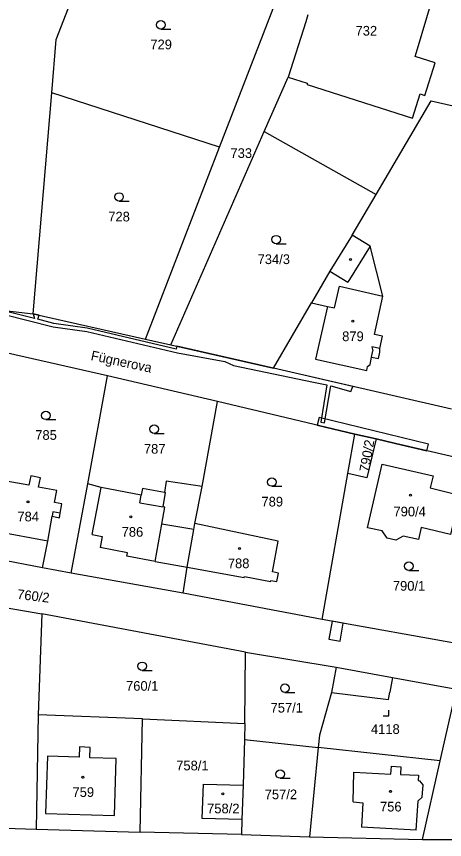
# Model space of a CAD drawing. Extents: x -869103 to -863415, y -1015889 to -1012477.
# Drawn here: x -866580 to -866504.7, y -1013306.6 to -1013161.9 of the extents above; entities that cross this region are included whole.
import ezdxf

# ---------------------------------------------------------------- set-up
doc = ezdxf.new("R2010")
doc.units = 0
for name, color, linetype in [('Hranice parcel', 7, 'Continuous'), ('Parcelní čísla', 7, 'Continuous'), ('Pop  PČ popisy', 7, 'Continuous'), ('Vnitřní kresba', 7, 'Continuous'), ('Věcná břemena k části', 7, 'Continuous'), ('Značky budov', 7, 'Continuous'), ('Značky kultur', 7, 'Continuous')]:
    doc.layers.add(name, color=color, linetype=linetype)

msp = doc.modelspace()

# ---------------------------------------------------------------- linework, layer by layer
at = {"layer": 'Hranice parcel'}
for p, q in [((-866544.26, -1013184.87), (-866534.45, -1013159.47)), ((-866536.42, -1013182.14), (-866532.22, -1013172.56)), ((-866577.02, -1013214.18), (-866573.76, -1013175.36)), ((-866544.26, -1013184.87), (-866573.76, -1013175.36)), ((-866552.86, -1013219.65), (-866536.42, -1013182.14)), ((-866536.42, -1013182.14), (-866516.78, -1013193.21)), ((-866557.31, -1013218.64), (-866544.26, -1013184.87)), ((-866520.97, -1013200.35), (-866516.78, -1013193.21)), ((-866534.78, -1013223.75), (-866528.11, -1013212.25)), ((-866577.02, -1013214.18), (-866557.31, -1013218.64)), ((-866557.31, -1013218.64), (-866552.86, -1013219.65)), ((-866552.86, -1013219.65), (-866534.78, -1013223.75)), ((-866563.94, -1013225.08), (-866581.53, -1013221.09)), ((-866503.53, -1013230.99), (-866534.78, -1013223.75)), ((-866567.45, -1013244.07), (-866563.94, -1013225.08)), ((-866544.64, -1013229.63), (-866563.94, -1013225.08)), ((-866547.31, -1013244.55), (-866544.64, -1013229.63)), ((-866520.5, -1013235.33), (-866544.64, -1013229.63)), ((-866521.71, -1013242.25), (-866520.5, -1013235.33)), ((-866516.78, -1013236.2), (-866520.5, -1013235.33)), ((-866526.22, -1013267.94), (-866521.71, -1013242.25)), ((-866570.35, -1013259.77), (-866567.45, -1013244.07)), ((-866548.61, -1013251.09), (-866547.31, -1013244.55)), ((-866533.96, -1013254.17), (-866548.61, -1013251.09)), ((-866575.37, -1013258.83), (-866588.17, -1013256.43)), ((-866570.35, -1013259.77), (-866575.37, -1013258.83)), ((-866550.67, -1013263.34), (-866549.94, -1013258.75)), ((-866550.67, -1013263.34), (-866570.35, -1013259.77)), ((-866597.51, -1013263.2), (-866575.53, -1013266.94)), ((-866526.22, -1013267.94), (-866550.67, -1013263.34)), ((-866575.53, -1013266.94), (-866576.14, -1013284.68)), ((-866539.72, -1013273.68), (-866575.53, -1013266.94)), ((-866500.41, -1013272.57), (-866526.22, -1013267.94)), ((-866539.81, -1013286.23), (-866539.72, -1013273.68)), ((-866539.72, -1013273.68), (-866523.76, -1013276.31)), ((-866505.48, -1013292.82), (-866502.62, -1013280.2)), ((-866576.14, -1013284.68), (-866576.51, -1013304.83)), ((-866557.82, -1013285.42), (-866576.14, -1013284.68)), ((-866558.21, -1013305.33), (-866557.82, -1013285.42)), ((-866557.82, -1013285.42), (-866539.81, -1013286.23)), ((-866539.81, -1013286.23), (-866539.9, -1013289.04)), ((-866539.9, -1013289.04), (-866540.15, -1013297.09)), ((-866539.9, -1013289.04), (-866526.93, -1013290.47)), ((-866526.93, -1013290.47), (-866528.45, -1013306.16)), ((-866505.48, -1013292.82), (-866526.93, -1013290.47)), ((-866508.62, -1013306.63), (-866505.48, -1013292.82)), ((-866540.15, -1013297.09), (-866540.35, -1013303.12)), ((-866540.35, -1013303.12), (-866540.43, -1013305.77)), ((-866582.08, -1013304.63), (-866576.51, -1013304.83)), ((-866576.51, -1013304.83), (-866558.21, -1013305.33)), ((-866540.43, -1013305.77), (-866558.21, -1013305.33)), ((-866540.43, -1013305.77), (-866528.45, -1013306.16)), ((-866528.45, -1013306.16), (-866508.62, -1013306.63)), ((-866508.62, -1013306.63), (-866500.27, -1013306.59))]:
    msp.add_line(p, q, dxfattribs=at)
for points in [[(-866573.76, -1013175.36), (-866572.97, -1013165.98), (-866564.41, -1013143.95)], [(-866532.22, -1013172.56), (-866528.86, -1013173.63), (-866528.89, -1013173.85), (-866510.38, -1013179.82), (-866509.04, -1013175.53), (-866508.21, -1013175.79), (-866506.4, -1013170.07), (-866509.88, -1013168.97), (-866509.48, -1013167.61), (-866505.39, -1013153.76), (-866523.51, -1013148.18)], [(-866528.75, -1013161.61), (-866529.14, -1013162.85), (-866532.22, -1013172.56)], [(-866516.78, -1013193.21), (-866507.11, -1013176.74), (-866479.23, -1013183.09)], [(-866520.97, -1013200.35), (-866524.88, -1013206.69), (-866528.11, -1013212.25)], [(-866528.11, -1013212.25), (-866525.28, -1013212.89), (-866527.39, -1013222.18), (-866518.41, -1013224.19), (-866518.26, -1013223.48), (-866517.82, -1013223.11), (-866517.55, -1013221.8), (-866516.35, -1013222.05), (-866516.12, -1013220.92), (-866516.09, -1013220.3), (-866515.62, -1013218.12), (-866517.04, -1013217.82), (-866515.6, -1013211.1), (-866517.83, -1013202.29), (-866520.97, -1013200.35)], [(-866596.39, -1013211.16), (-866593.12, -1013212.35), (-866577.02, -1013214.18)], [(-866516.78, -1013236.2), (-866518.38, -1013243.05), (-866521.71, -1013242.25)], [(-866493.39, -1013241.65), (-866513.36, -1013237), (-866516.78, -1013236.2)], [(-866514.83, -1013253.65), (-866515.69, -1013252.34), (-866518.29, -1013251.8), (-866515.69, -1013240.65), (-866506.75, -1013242.69), (-866507.25, -1013244.82), (-866502.11, -1013246.06), (-866503.67, -1013252.98), (-866508.87, -1013251.74), (-866509.34, -1013253.88), (-866512.03, -1013253.3), (-866513.28, -1013253.99), (-866514.83, -1013253.65)], [(-866575.37, -1013258.83), (-866574.48, -1013254.19), (-866573.68, -1013249.77), (-866572.43, -1013250.05), (-866572.27, -1013249.26), (-866572, -1013247.62), (-866573.26, -1013247.39), (-866572.87, -1013245.24), (-866576.07, -1013244.66), (-866575.75, -1013243.01), (-866577.45, -1013242.68), (-866577.78, -1013244.34), (-866581.8, -1013243.61), (-866585.65, -1013243.03)], [(-866547.31, -1013244.55), (-866553.66, -1013243.62), (-866553.95, -1013245.59), (-866557.79, -1013244.92), (-866558.03, -1013246.09), (-866565.1, -1013244.75), (-866567.45, -1013244.07)], [(-866549.94, -1013258.75), (-866548.79, -1013252.14), (-866548.61, -1013251.09)], [(-866535.3, -1013261.28), (-866535.26, -1013261.09), (-866534.24, -1013261.28), (-866533.93, -1013259.77), (-866534.98, -1013259.57), (-866533.96, -1013254.17)], [(-866549.94, -1013258.75), (-866539.95, -1013260.56), (-866539.92, -1013260.41), (-866535.3, -1013261.28)], [(-866523.76, -1013276.31), (-866524.61, -1013280.76), (-866526.71, -1013288.25), (-866526.93, -1013290.47)], [(-866523.76, -1013276.31), (-866513.88, -1013278.13), (-866502.62, -1013280.2)], [(-866540.35, -1013303.12), (-866547.31, -1013302.93), (-866547.1, -1013296.87), (-866540.15, -1013297.09)]]:
    msp.add_lwpolyline(points, dxfattribs=at)
at = {"layer": 'Vnitřní kresba'}
for p, q in [((-866517.83, -1013202.29), (-866521.74, -1013208.64)), ((-866524.88, -1013206.69), (-866521.74, -1013208.64)), ((-866524.08, -1013213.16), (-866523.21, -1013209.31)), ((-866523.21, -1013209.31), (-866515.6, -1013211.1)), ((-866525.28, -1013212.89), (-866524.08, -1013213.16)), ((-866516.09, -1013220.3), (-866517.51, -1013220)), ((-866517.51, -1013220), (-866517.32, -1013220.68)), ((-866517.55, -1013221.8), (-866517.32, -1013220.68)), ((-866566.66, -1013252.99), (-866565.1, -1013244.75)), ((-866558.3, -1013247.43), (-866558.03, -1013246.09)), ((-866554.21, -1013248.15), (-866553.75, -1013245.62)), ((-866553.95, -1013245.59), (-866553.75, -1013245.62)), ((-866558.3, -1013247.43), (-866554.21, -1013248.15)), ((-866573.55, -1013249.03), (-866573.68, -1013249.77)), ((-866572.27, -1013249.26), (-866573.55, -1013249.03)), ((-866554.41, -1013251.16), (-866553.87, -1013248.21)), ((-866553.87, -1013248.21), (-866554.21, -1013248.15)), ((-866555.61, -1013257.74), (-866554.41, -1013251.16)), ((-866548.79, -1013252.14), (-866554.41, -1013251.16)), ((-866574.48, -1013254.19), (-866583.46, -1013252.5)), ((-866566.66, -1013252.99), (-866564.89, -1013253.32)), ((-866564.89, -1013253.32), (-866565.24, -1013255.28)), ((-866560.44, -1013256.22), (-866565.24, -1013255.28)), ((-866560.55, -1013256.81), (-866560.44, -1013256.22)), ((-866555.61, -1013257.74), (-866560.55, -1013256.81)), ((-866555.61, -1013257.74), (-866549.94, -1013258.75)), ((-866513.88, -1013278.13), (-866514.35, -1013280.7)), ((-866524.61, -1013280.76), (-866514.59, -1013282)), ((-866514.59, -1013282), (-866514.35, -1013280.7)), ((-866568.9, -1013290.32), (-866568.97, -1013292.17)), ((-866567, -1013290.43), (-866568.9, -1013290.32)), ((-866567.05, -1013292.24), (-866567, -1013290.43)), ((-866574.54, -1013291.96), (-866574.88, -1013302.04)), ((-866568.97, -1013292.17), (-866574.54, -1013291.96)), ((-866562.47, -1013292.4), (-866567.05, -1013292.24)), ((-866562.74, -1013302.39), (-866562.47, -1013292.4)), ((-866514.16, -1013295.11), (-866514.09, -1013293.73)), ((-866514.09, -1013293.73), (-866512.42, -1013293.82)), ((-866512.42, -1013293.82), (-866512.49, -1013295.19)), ((-866520.81, -1013299.99), (-866520.7, -1013294.8)), ((-866520.7, -1013294.8), (-866514.16, -1013295.11)), ((-866512.49, -1013295.19), (-866509.31, -1013295.34)), ((-866509.31, -1013295.34), (-866509.35, -1013296.26)), ((-866509.35, -1013296.26), (-866509.11, -1013296.29)), ((-866508.51, -1013296.99), (-866509.11, -1013296.29)), ((-866508.66, -1013299.18), (-866508.51, -1013296.99)), ((-866520.81, -1013299.99), (-866519.08, -1013300.15)), ((-866519.08, -1013300.15), (-866519.33, -1013304.44)), ((-866509.74, -1013305.01), (-866509.36, -1013299.84)), ((-866509.36, -1013299.84), (-866508.66, -1013299.18)), ((-866574.88, -1013302.04), (-866562.74, -1013302.39)), ((-866509.74, -1013305.01), (-866519.33, -1013304.44))]:
    msp.add_line(p, q, dxfattribs=at)
at = {"layer": 'Věcná břemena k části'}
msp.add_lwpolyline([(-866582.29, -1013214.26), (-866573.54, -1013216.47), (-866567.62, -1013217.3), (-866551.64, -1013221.08), (-866543.37, -1013222.59), (-866541.85, -1013223.27), (-866527.78, -1013226.24), (-866525.4, -1013226.69), (-866526.45, -1013233.25), (-866525.86, -1013233.34), (-866524.73, -1013226.84), (-866521.21, -1013227.87), (-866520.87, -1013226.97), (-866534.78, -1013223.75), (-866551.79, -1013219.89), (-866551.9, -1013220.4), (-866567.52, -1013216.7), (-866573.42, -1013215.89), (-866576.21, -1013215.15), (-866575.97, -1013214.42), (-866577.02, -1013214.18), (-866576.79, -1013215), (-866582.63, -1013213.54)], dxfattribs=at)
for points in [[(-866527.1, -1013233.77), (-866520.5, -1013235.33), (-866516.78, -1013236.2), (-866513.36, -1013237), (-866507.84, -1013238.29), (-866507.54, -1013237.1), (-866526.77, -1013232.42)], [(-866522.54, -1013268.6), (-866524.5, -1013268.25), (-866525.06, -1013271.4), (-866523.09, -1013271.75)]]:
    msp.add_lwpolyline(points, close=True, dxfattribs=at)
at = {"layer": 'Značky budov'}
for centre in [(-866521.25, -1013204.63), (-866520.87, -1013215.5), (-866510.74, -1013246.1), (-866577.94, -1013247.27), (-866559.88, -1013249.88), (-866540.79, -1013255.47), (-866568.31, -1013295.69), (-866543.7, -1013298.58), (-866514.25, -1013298.16)]:
    msp.add_circle(centre, 0.175, dxfattribs=at)
at = {"layer": 'Značky kultur'}
for p, q in [((-866554.58, -1013164.13), (-866552.83, -1013164.13)), ((-866561.94, -1013194.4), (-866560.19, -1013194.4)), ((-866534.33, -1013201.9), (-866532.58, -1013201.9)), ((-866574.8, -1013232.8), (-866573.05, -1013232.8)), ((-866555.78, -1013235.24), (-866554.03, -1013235.24)), ((-866535.09, -1013244.52), (-866533.34, -1013244.52)), ((-866511, -1013259.33), (-866509.25, -1013259.33)), ((-866557.89, -1013276.92), (-866556.14, -1013276.92)), ((-866532.78, -1013280.76), (-866531.03, -1013280.76)), ((-866514.55, -1013284.9), (-866514.55, -1013283.9)), ((-866515.55, -1013284.9), (-866514.55, -1013284.9)), ((-866533.62, -1013295.86), (-866531.87, -1013295.86))]:
    msp.add_line(p, q, dxfattribs=at)
for centre in [(-866554.58, -1013163.38), (-866561.94, -1013193.65), (-866534.33, -1013201.15), (-866574.8, -1013232.05), (-866555.78, -1013234.49), (-866535.09, -1013243.77), (-866511, -1013258.58), (-866557.89, -1013276.17), (-866532.78, -1013280.01), (-866533.62, -1013295.11)]:
    msp.add_circle(centre, 0.75, dxfattribs=at)

# ---------------------------------------------------------------- texts
at = {"layer": 'Parcelní čísla'}
for s, p in [('732', (-866520.38, -1013165.28)), ('729', (-866556.44, -1013167.68)), ('733', (-866542.36, -1013186.79)), ('728', (-866563.83, -1013197.95)), ('734/3', (-866537.59, -1013205.45)), ('879', (-866522.73, -1013219)), ('785', (-866576.66, -1013236.35)), ('787', (-866557.57, -1013238.79)), ('789', (-866536.91, -1013248.07)), ('790/4', (-866513.71, -1013249.81)), ('784', (-866579.8, -1013250.69)), ('786', (-866561.48, -1013253.39)), ('788', (-866542.82, -1013258.92)), ('790/1', (-866513.82, -1013262.88)), ('760/1', (-866560.71, -1013280.47)), ('757/1', (-866535.31, -1013284.3)), ('4118', (-866517.67, -1013288.06)), ('758/1', (-866551.89, -1013294.47)), ('759', (-866570.12, -1013299.14)), ('757/2', (-866536.34, -1013299.54)), ('756', (-866516.08, -1013301.7)), ('758/2', (-866546.46, -1013302.02))]:
    msp.add_text(s, height=1.7, dxfattribs=at).set_placement(p)
for s, rotation, p in [('790/2', 80, (-866518.05, -1013242.11)), ('760/2', 353, (-866579.92, -1013264.3))]:
    msp.add_text(s, height=1.7, rotation=rotation, dxfattribs=at).set_placement(p)
at = {"layer": 'Pop  PČ popisy'}
msp.add_text('Fügnerova', height=1.7, rotation=348, dxfattribs=at).set_placement((-866567, -1013222.3))

doc.saveas('drawing.dxf')
